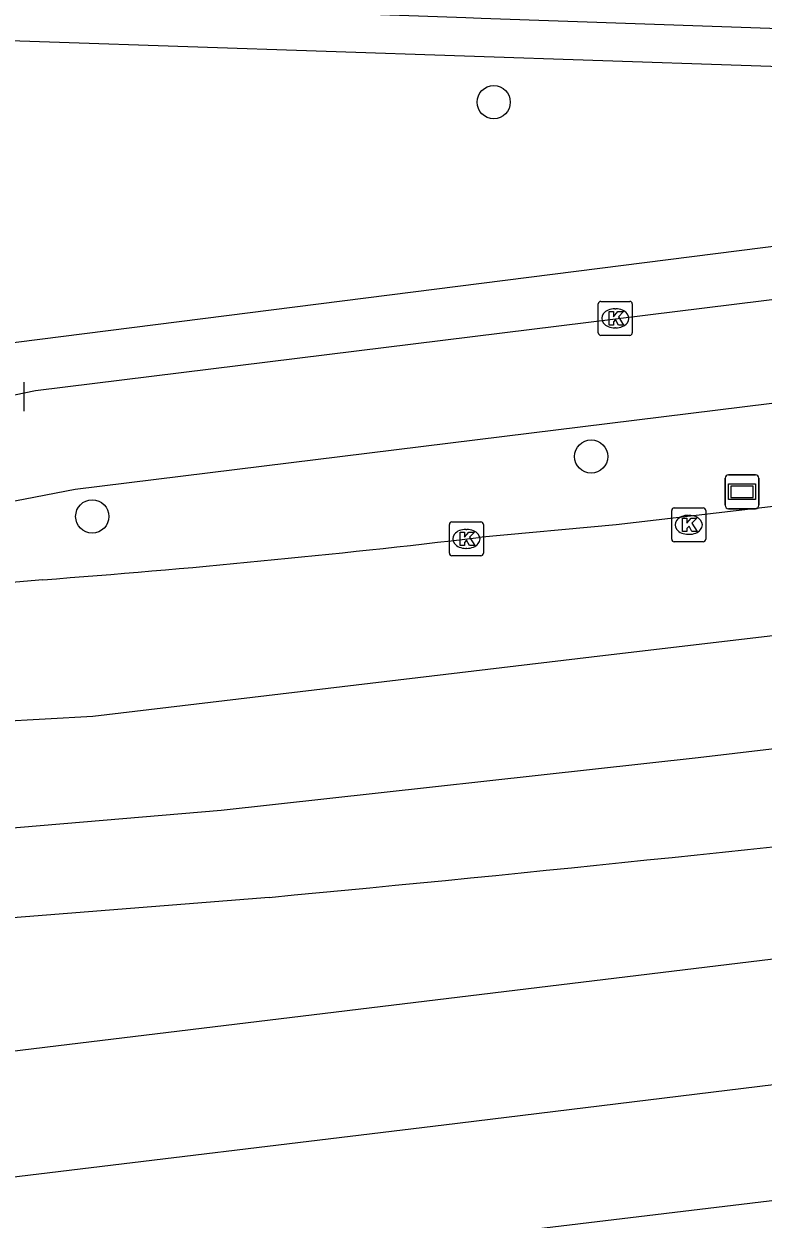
# Model space of a CAD drawing. Extents: x 161477 to 163040, y 383680 to 384868.
# Drawn here: x 161704.71 to 161726.48, y 383998.77 to 384033.98 of the extents above; entities that cross this region are included whole.
import ezdxf

# ---------------------------------------------------------------- set-up
doc = ezdxf.new("R2010")
doc.units = 0
for name, color, linetype in [('IMGEO_Boom', 7, 'Continuous'), ('IMGEO_Fietspad_gesloten', 7, 'Continuous'), ('IMGEO_Fietspad_open', 7, 'Continuous'), ('IMGEO_Kolk', 7, 'Continuous'), ('IMGEO_Rijbaan_lokaal_gesloten', 7, 'Continuous'), ('IMGEO_Verklikker', 7, 'Continuous'), ('IMGEO_Voetpad_open', 7, 'Continuous')]:
    doc.layers.add(name, color=color, linetype=linetype)

msp = doc.modelspace()

# ---------------------------------------------------------------- linework, layer by layer
at = {"layer": 'IMGEO_Boom'}
for centre in [(161718.548, 384031.679), (161721.419, 384021.238), (161706.722, 384019.474)]:
    msp.add_circle(centre, 0.489, dxfattribs=at)
at = {"layer": 'IMGEO_Fietspad_gesloten'}
msp.add_lwpolyline([(161700.668, 384034.787), (161717.726, 384034.171), (161718.177, 384034.155), (161734.34, 384033.599), (161758.72, 384033.003)], dxfattribs=at)
at = {"layer": 'IMGEO_Fietspad_open'}
for points in [[(161693.678, 384021.946), (161694.128, 384021.966), (161699.157, 384022.191), (161702.143, 384022.584), (161705.045, 384023.188), (161759.087, 384029.863)], [(161763.653, 384027.361), (161706.222, 384020.27), (161703.259, 384019.694)]]:
    msp.add_lwpolyline(points, dxfattribs=at)
at = {"layer": 'IMGEO_Kolk'}
for p, q in [((161721.628, 384024.883), (161721.628, 384025.735)), ((161721.703, 384025.809), (161722.555, 384025.809)), ((161722.629, 384025.735), (161722.629, 384024.883)), ((161722.116, 384025.589), (161722.141, 384025.589)), ((161722.139, 384025.029), (161722.114, 384025.029)), ((161722.555, 384024.809), (161721.703, 384024.809)), ((161704.708, 384023.429), (161704.708, 384022.577)), ((161723.792, 384018.8), (161723.792, 384019.652)), ((161723.867, 384019.726), (161724.719, 384019.726)), ((161724.28, 384019.506), (161724.305, 384019.506)), ((161724.793, 384019.652), (161724.793, 384018.8)), ((161717.242, 384018.387), (161717.242, 384019.239)), ((161717.317, 384019.313), (161718.169, 384019.313)), ((161717.73, 384019.093), (161717.755, 384019.093)), ((161718.243, 384019.239), (161718.243, 384018.387)), ((161724.719, 384018.726), (161723.867, 384018.726)), ((161724.303, 384018.946), (161724.278, 384018.946)), ((161717.753, 384018.533), (161717.728, 384018.533)), ((161718.169, 384018.313), (161717.317, 384018.313))]:
    msp.add_line(p, q, dxfattribs=at)
for points in [[(161721.628, 384024.883), (161721.628, 384025.735)], [(161721.703, 384025.809), (161722.555, 384025.809)], [(161722.629, 384025.735), (161722.629, 384024.883)], [(161721.949, 384025.509), (161722.072, 384025.509), (161722.072, 384025.358), (161722.202, 384025.509), (161722.366, 384025.509), (161722.22, 384025.358), (161722.373, 384025.109), (161722.221, 384025.109), (161722.136, 384025.273), (161722.072, 384025.206), (161722.072, 384025.109), (161721.949, 384025.109), (161721.949, 384025.509)], [(161722.555, 384024.809), (161721.703, 384024.809)], [(161704.708, 384023.429), (161704.708, 384022.577)], [(161723.792, 384018.8), (161723.792, 384019.652)], [(161723.867, 384019.726), (161724.719, 384019.726)], [(161724.113, 384019.426), (161724.236, 384019.426), (161724.236, 384019.275), (161724.366, 384019.426), (161724.53, 384019.426), (161724.384, 384019.275), (161724.537, 384019.026), (161724.385, 384019.026), (161724.3, 384019.19), (161724.236, 384019.123), (161724.236, 384019.026), (161724.113, 384019.026), (161724.113, 384019.426)], [(161724.793, 384019.652), (161724.793, 384018.8)], [(161717.242, 384018.387), (161717.242, 384019.239)], [(161717.317, 384019.313), (161718.169, 384019.313)], [(161718.243, 384019.239), (161718.243, 384018.387)], [(161717.563, 384019.013), (161717.686, 384019.013), (161717.686, 384018.862), (161717.816, 384019.013), (161717.98, 384019.013), (161717.834, 384018.862), (161717.987, 384018.613), (161717.835, 384018.613), (161717.75, 384018.777), (161717.686, 384018.71), (161717.686, 384018.613), (161717.563, 384018.613), (161717.563, 384019.013)], [(161724.719, 384018.726), (161723.867, 384018.726)], [(161718.169, 384018.313), (161717.317, 384018.313)]]:
    msp.add_lwpolyline(points, dxfattribs=at)
for centre, start, end in [((161721.705, 384025.733), 91.552, 178.448), ((161721.705, 384025.733), 91.552, 178.448), ((161722.553, 384025.733), 1.552, 88.448), ((161722.553, 384025.733), 1.552, 88.448), ((161721.705, 384024.885), 181.552, 268.448), ((161721.705, 384024.885), 181.552, 268.448), ((161722.553, 384024.885), 271.552, 358.448), ((161722.553, 384024.885), 271.552, 358.448), ((161723.869, 384019.65), 91.552, 178.448), ((161723.869, 384019.65), 91.552, 178.448), ((161724.717, 384019.65), 1.552, 88.448), ((161724.717, 384019.65), 1.552, 88.448), ((161717.319, 384019.237), 91.552, 178.448), ((161717.319, 384019.237), 91.552, 178.448), ((161718.167, 384019.237), 1.552, 88.448), ((161718.167, 384019.237), 1.552, 88.448), ((161723.869, 384018.802), 181.552, 268.448), ((161723.869, 384018.802), 181.552, 268.448), ((161724.717, 384018.802), 271.552, 358.448), ((161724.717, 384018.802), 271.552, 358.448), ((161717.319, 384018.389), 181.552, 268.448), ((161717.319, 384018.389), 181.552, 268.448), ((161718.167, 384018.389), 271.552, 358.448), ((161718.167, 384018.389), 271.552, 358.448)]:
    msp.add_arc(centre, 0.0765, start, end, dxfattribs=at)
for centre, major_axis, ratio, start_param, end_param in [((161722.115, 384025.309), (-0.387, 0.002), 0.722429, 4.712389, 7.853982), ((161722.14, 384025.309), (-0.39, 0.002), 0.717154, 1.570796, 4.712389), ((161724.279, 384019.226), (-0.387, 0.002), 0.722429, 4.712389, 7.853982), ((161724.304, 384019.226), (-0.39, 0.002), 0.717154, 1.570796, 4.712389), ((161717.729, 384018.813), (-0.387, 0.002), 0.722429, 4.712389, 7.853982), ((161717.754, 384018.813), (-0.39, 0.002), 0.717154, 1.570796, 4.712389)]:
    msp.add_ellipse(centre, major_axis=major_axis, ratio=ratio, start_param=start_param, end_param=end_param, dxfattribs=at)
at = {"layer": 'IMGEO_Rijbaan_lokaal_gesloten'}
for points in [[(162246.408, 384079.189), (162227.626, 384076.889), (162181.187, 384071.188), (162137.796, 384065.987), (162093.056, 384060.636), (162050.016, 384055.235), (162024.421, 384052.135), (162005.138, 384049.833), (161993.828, 384048.483), (161960.735, 384044.482), (161945.288, 384042.532), (161917.195, 384039.231), (161895.749, 384036.581), (161871.905, 384033.68), (161827.864, 384028.429), (161795.621, 384024.429), (161753.08, 384019.028), (161721.837, 384015.377), (161706.74, 384013.577), (161696.893, 384013.027), (161694.855, 384012.926)], [(161696.618, 383999.076), (161717.081, 384001.544), (161768.879, 384007.897), (161825.477, 384014.75), (161917.35, 384025.954), (162007.495, 384037.033), (162008.923, 384037.209), (162102.422, 384048.613), (162177.172, 384057.667), (162248.391, 384066.39)], [(161846.778, 384034.306), (161838.36, 384033.362), (161830.293, 384032.344), (161823.202, 384031.479), (161813.278, 384030.282), (161808.93, 384029.766), (161803.723, 384029.183), (161802.176, 384029.078), (161796.662, 384028.308), (161789.811, 384027.457), (161780.934, 384026.394), (161773.852, 384025.569), (161765.407, 384024.434), (161758.694, 384023.638), (161752.521, 384022.902), (161750.139, 384022.575), (161743.325, 384021.716), (161737.062, 384020.952), (161731.582, 384020.326), (161722.153, 384019.231), (161718.096, 384018.853)], [(161695.269, 384009.746), (161701.12, 384010.023), (161710.519, 384010.823), (161724.566, 384012.374), (161779.16, 384018.826), (161800.208, 384021.201)], [(161705.264, 384017.609), (161695.591, 384016.774), (161695.172, 384016.745), (161694.752, 384016.717), (161694.365, 384016.691)], [(161711.93, 384008.251), (161698.187, 384007.159), (161695.907, 384007), (161695.634, 384006.981)], [(161738.86, 384007.907), (161736.335, 384007.586), (161696.412, 384002.75), (161696.191, 384002.723)], [(161697.015, 383995.692), (161711.954, 383997.541), (161763.35, 384003.723)]]:
    msp.add_lwpolyline(points, dxfattribs=at)
for centre, radius, start, end in [((161683.186, 384312.146), 295.363, 274.28671, 276.78778), ((161606.132, 385135.008), 1131.713, 275.364128, 276.572189)]:
    msp.add_arc(centre, radius, start, end, dxfattribs=at)
at = {"layer": 'IMGEO_Verklikker'}
for p, q in [((161725.367, 384019.801), (161725.367, 384020.601)), ((161725.367, 384020.601), (161725.367, 384019.801)), ((161725.467, 384020.701), (161726.257, 384020.701)), ((161726.257, 384020.701), (161725.467, 384020.701)), ((161726.357, 384020.601), (161726.357, 384019.801)), ((161726.357, 384019.801), (161726.357, 384020.601)), ((161726.257, 384019.701), (161725.467, 384019.701)), ((161725.467, 384019.701), (161726.257, 384019.701))]:
    msp.add_line(p, q, dxfattribs=at)
for points in [[(161725.468, 384020.433), (161726.256, 384020.433), (161726.256, 384019.969), (161725.468, 384019.969), (161725.468, 384020.433)], [(161725.533, 384020.368), (161725.533, 384020.034), (161726.191, 384020.034), (161726.191, 384020.368), (161725.533, 384020.368)]]:
    msp.add_lwpolyline(points, dxfattribs=at)
for centre, start, end in [((161725.467, 384020.601), 90, 180), ((161725.467, 384020.601), 90, 180), ((161726.257, 384020.601), 0, 90), ((161726.257, 384020.601), 360, 90), ((161725.467, 384019.801), 180, 270), ((161725.467, 384019.801), 180, 270), ((161726.257, 384019.801), 270, 0), ((161726.257, 384019.801), 270, 0)]:
    msp.add_arc(centre, 0.1, start, end, dxfattribs=at)
at = {"layer": 'IMGEO_Voetpad_open'}
msp.add_lwpolyline([(161702.989, 384026.278), (161703.08, 384024.434), (161757.379, 384031.316), (161757.305, 384031.876), (161733.987, 384032.488), (161701.381, 384033.589)], dxfattribs=at)

doc.saveas('drawing.dxf')
